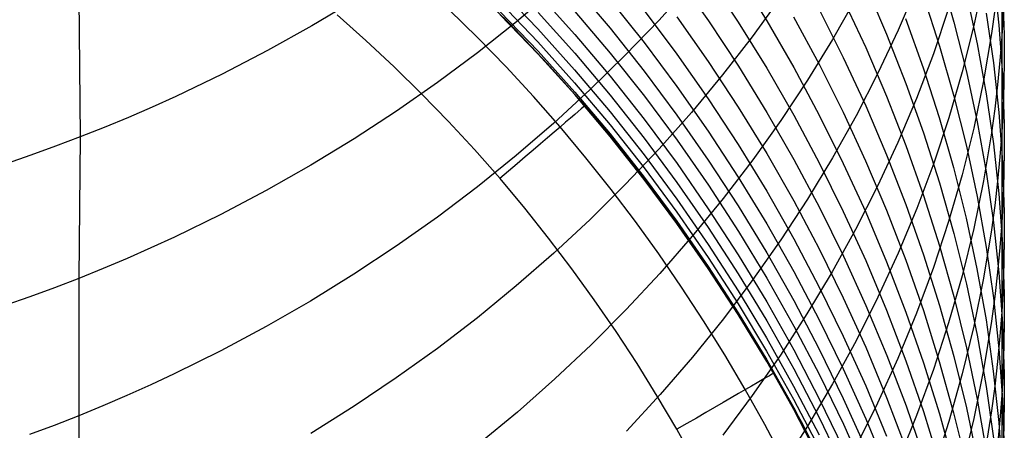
# Model space of a CAD drawing. Extents: x -383 to 1849, y -1185 to -529.
# Tile 707 of 870: x 1838.2 to 1846.99, y -1098.05 to -1094.39. Entities that reach past the tile are written whole.
import ezdxf

# ---------------------------------------------------------------- set-up
doc = ezdxf.new("R2010")
doc.units = 0
doc.layers.add('PREDEFINITO', color=7, linetype='CONTINUOUS')

msp = doc.modelspace()

# ---------------------------------------------------------------- linework, layer by layer
at = {"layer": 'PREDEFINITO'}
for p, q in [((1846.972, -1092.7628, 621.8944), (1846.9721, -1094.5368, 618.8423)), ((1844.6181, -1093.987, 597.2225), (1844.8726, -1094.3967, 597.3194)), ((1846.4175, -1093.9674, 609.1526), (1846.545, -1094.408, 609.3268)), ((1842.5754, -1094.4219, 575.188), (1842.2274, -1094.0779, 575.188)), ((1842.5754, -1094.4219, 0.688), (1842.2274, -1094.0779, 0.688)), ((1842.2274, -1094.0779, 287.438), (1842.5754, -1094.4219, 287.438)), ((1844.2, -1094.0685, 633.7016), (1843.9106, -1094.3906, 633.9366)), ((1844.0727, -1093.9998, 593.9741), (1844.3526, -1094.3961, 594.0518)), ((1844.3513, -1094.005, 595.5954), (1844.6186, -1094.4084, 595.6826)), ((1846.8106, -1094.0223, 622.6175), (1846.7232, -1094.4382, 622.8569)), ((1846.8981, -1093.9973, 614.6929), (1846.9465, -1094.4372, 614.8993)), ((1838.7282, -1094.1483, 641.2655), (1838.7396, -1095.4337, 639.7162)), ((1842.4904, -1094.1168, 581.5158), (1842.8294, -1094.4698, 581.5267)), ((1842.9722, -1094.1209, 636.1518), (1842.6363, -1094.4057, 636.3699)), ((1842.8308, -1094.1543, 584.6661), (1843.1587, -1094.5177, 584.6905)), ((1843.1583, -1094.0915, 587.7629), (1843.4745, -1094.4638, 587.8034)), ((1845.7571, -1094.0843, 603.9362), (1845.9436, -1094.5171, 604.0772)), ((1846.2132, -1094.0907, 626.9031), (1846.047, -1094.48, 627.1497)), ((1846.6567, -1094.1608, 611.0422), (1846.7534, -1094.6036, 611.2281)), ((1846.9778, -1094.084, 616.6504), (1846.9929, -1094.5208, 616.8666)), ((1841.197, -1094.2101, 638.7193), (1840.8099, -1094.4419, 638.9065)), ((1842.4904, -1094.2323, 579.9526), (1842.8294, -1094.5854, 579.9566)), ((1843.4744, -1094.2093, 589.3005), (1843.7788, -1094.5908, 589.3509)), ((1844.9925, -1094.1927, 631.4515), (1844.7414, -1094.54, 631.6933)), ((1845.6697, -1094.1943, 629.1798), (1845.4599, -1094.564, 629.4254)), ((1845.5566, -1094.2048, 602.2693), (1845.7572, -1094.6348, 602.3996)), ((1846.2743, -1094.1842, 607.4534), (1846.4169, -1094.6246, 607.6173)), ((1841.2924, -1094.572, -0.312), (1841.0348, -1094.3435, -0.312)), ((1842.2922, -1094.5496, -0.0191), (1842.0338, -1094.2964, -0.0191)), ((1842.8303, -1094.6934, 575.7359), (1842.4911, -1094.3422, 575.7665)), ((1842.4915, -1094.3161, 578.2805), (1842.8307, -1094.6686, 578.2749)), ((1842.8306, -1094.3226, 583.0954), (1843.1584, -1094.6861, 583.1134)), ((1843.1595, -1094.3135, 586.2643), (1843.4757, -1094.6866, 586.297)), ((1843.779, -1094.3035, 590.8594), (1844.0712, -1094.6939, 590.9202)), ((1845.342, -1094.2969, 600.6119), (1845.5564, -1094.7234, 600.7316)), ((1846.4979, -1094.288, 624.872), (1846.362, -1094.6904, 625.1154)), ((1846.8327, -1094.3283, 612.9634), (1846.8974, -1094.7712, 613.1603)), ((1846.9103, -1094.2987, 620.7238), (1846.8811, -1094.5109, 620.8402)), ((1846.9839, -1094.321, 618.7298), (1846.9721, -1094.5368, 618.8423)), ((1842.6363, -1094.4057, 636.3699), (1842.2896, -1094.6815, 636.5815)), ((1842.9125, -1094.7772, 575.188), (1842.5754, -1094.4219, 575.188)), ((1842.9125, -1094.7772, 0.688), (1842.5754, -1094.4219, 0.688)), ((1842.5754, -1094.4219, 287.438), (1842.9125, -1094.7772, 287.438)), ((1843.9106, -1094.3906, 633.9366), (1843.6092, -1094.7049, 634.1663)), ((1844.0712, -1094.3625, 592.4356), (1844.3511, -1094.7603, 592.506)), ((1844.3526, -1094.3961, 594.0518), (1844.6199, -1094.801, 594.1315)), ((1844.6186, -1094.4084, 595.6826), (1844.873, -1094.8198, 595.7719)), ((1844.8726, -1094.3967, 597.3194), (1845.1139, -1094.8139, 597.4185)), ((1845.1127, -1094.3605, 598.963), (1845.3407, -1094.7828, 599.0723)), ((1846.1138, -1094.3763, 605.7653), (1846.2713, -1094.8161, 605.9189)), ((1846.545, -1094.408, 609.3268), (1846.6571, -1094.8517, 609.5026)), ((1840.8099, -1094.4419, 638.9065), (1840.4135, -1094.6631, 639.0857)), ((1842.8294, -1094.4698, 581.5267), (1843.1571, -1094.834, 581.5383)), ((1843.1587, -1094.5177, 584.6905), (1843.4749, -1094.8918, 584.716)), ((1843.4745, -1094.4638, 587.8034), (1843.7789, -1094.8463, 587.8454)), ((1846.047, -1094.48, 627.1497), (1845.8661, -1094.8647, 627.3938)), ((1845.9436, -1094.5171, 604.0772), (1846.1157, -1094.955, 604.2201)), ((1846.7232, -1094.4382, 622.8569), (1846.6194, -1094.8515, 623.0952)), ((1846.8811, -1094.5109, 620.8402), (1846.81, -1094.9339, 621.0724)), ((1846.9465, -1094.4372, 614.8993), (1846.9784, -1094.878, 615.1064)), ((1841.5443, -1094.8068, -0.312), (1841.2924, -1094.572, -0.312)), ((1842.544, -1094.8089, -0.0191), (1842.2922, -1094.5496, -0.0191)), ((1842.8294, -1094.5854, 579.9566), (1843.1571, -1094.9498, 579.961)), ((1843.7788, -1094.5908, 589.3509), (1844.071, -1094.982, 589.403)), ((1844.7414, -1094.54, 631.6933), (1844.4772, -1094.8806, 631.9308)), ((1845.4599, -1094.564, 629.4254), (1845.2362, -1094.9281, 629.6677)), ((1846.7534, -1094.6036, 611.2281), (1846.8341, -1095.0485, 611.4152)), ((1846.9721, -1094.5368, 618.8423), (1846.9558, -1094.7524, 618.9548)), ((1846.9721, -1094.5368, 618.8423), (1846.9717, -1095.3935, 617.2995)), ((1846.9929, -1094.5208, 616.8666), (1846.9941, -1094.7392, 616.9748)), ((1840.4135, -1094.6631, 639.0857), (1840.0079, -1094.8732, 639.2565)), ((1842.2896, -1094.6815, 636.5815), (1841.9322, -1094.9478, 636.7864)), ((1843.1581, -1095.0559, 575.7048), (1842.8303, -1094.6934, 575.7359)), ((1842.8307, -1094.6686, 578.2749), (1843.1585, -1095.0324, 578.2694)), ((1843.1584, -1094.6861, 583.1134), (1843.4746, -1095.0602, 583.1323)), ((1843.4757, -1094.6866, 586.297), (1843.7802, -1095.0699, 586.331)), ((1844.0712, -1094.6939, 590.9202), (1844.351, -1095.0935, 590.9826)), ((1845.7572, -1094.6348, 602.3996), (1845.9437, -1095.0704, 602.5319)), ((1846.362, -1094.6904, 625.1154), (1846.2106, -1095.0891, 625.3568)), ((1846.4169, -1094.6246, 607.6173), (1846.5445, -1095.0686, 607.7828)), ((1843.2383, -1095.1435, 575.188), (1842.9125, -1094.7772, 575.188)), ((1843.2383, -1095.1435, 0.688), (1842.9125, -1094.7772, 0.688)), ((1842.9125, -1094.7772, 287.438), (1843.2383, -1095.1435, 287.438)), ((1843.6092, -1094.7049, 634.1663), (1843.2959, -1095.0112, 634.3905)), ((1844.3511, -1094.7603, 592.506), (1844.6184, -1095.1666, 592.5782)), ((1845.3407, -1094.7828, 599.0723), (1845.5551, -1095.2116, 599.1836)), ((1845.5564, -1094.7234, 600.7316), (1845.7569, -1095.156, 600.8533)), ((1846.8974, -1094.7712, 613.1603), (1846.9459, -1095.2152, 613.3581)), ((1846.9558, -1094.7524, 618.9548), (1846.9352, -1094.9676, 619.0671)), ((1846.9941, -1094.7392, 616.9748), (1846.991, -1094.9575, 617.0831)), ((1841.7902, -1095.0477, -0.312), (1841.5443, -1094.8068, -0.312)), ((1842.789, -1095.0739, -0.0191), (1842.544, -1094.8089, -0.0191)), ((1843.1571, -1094.834, 581.5383), (1843.4732, -1095.2089, 581.5506)), ((1843.7789, -1094.8463, 587.8454), (1844.0712, -1095.2385, 587.8887)), ((1844.6199, -1094.801, 594.1315), (1844.8744, -1095.214, 594.2132)), ((1844.873, -1094.8198, 595.7719), (1845.1143, -1095.2388, 595.8631)), ((1845.1139, -1094.8139, 597.4185), (1845.3419, -1095.2382, 597.5196)), ((1845.8661, -1094.8647, 627.3938), (1845.6706, -1095.2446, 627.6352)), ((1846.2713, -1094.8161, 605.9189), (1846.4141, -1095.26, 606.0742)), ((1846.6194, -1094.8515, 623.0952), (1846.4996, -1095.2617, 623.3319)), ((1846.6571, -1094.8517, 609.5026), (1846.7537, -1095.2979, 609.6797)), ((1840.0079, -1094.8732, 639.2565), (1839.5935, -1095.0719, 639.4187)), ((1841.9322, -1094.9478, 636.7864), (1841.5645, -1095.2044, 636.9842)), ((1843.1571, -1094.9498, 579.961), (1843.4732, -1095.325, 579.966)), ((1843.4749, -1094.8918, 584.716), (1843.7792, -1095.2762, 584.7425)), ((1844.4772, -1094.8806, 631.9308), (1844.2004, -1095.2142, 632.1637)), ((1845.2362, -1094.9281, 629.6677), (1844.9989, -1095.2862, 629.9063)), ((1846.1157, -1094.955, 604.2201), (1846.2733, -1095.3974, 604.3648)), ((1846.81, -1094.9339, 621.0724), (1846.7222, -1095.3547, 621.3037)), ((1846.9784, -1094.878, 615.1064), (1846.9934, -1095.319, 615.3139)), ((1846.991, -1094.9575, 617.0831), (1846.9835, -1095.1756, 617.1913)), ((1842.03, -1095.2946, -0.312), (1841.7902, -1095.0477, -0.312)), ((1843.2959, -1095.0112, 634.3905), (1842.9712, -1095.3091, 634.609)), ((1843.1585, -1095.0324, 578.2694), (1843.4747, -1095.4069, 578.2641)), ((1844.071, -1094.982, 589.403), (1844.3509, -1095.3824, 589.4565)), ((1846.9352, -1094.9676, 619.0671), (1846.9103, -1095.1825, 619.1794)), ((1839.5935, -1095.0719, 639.4187), (1839.3831, -1095.1669, 639.4965)), ((1843.0271, -1095.3445, -0.0191), (1842.789, -1095.0739, -0.0191)), ((1843.4743, -1095.4291, 575.673), (1843.1581, -1095.0559, 575.7048)), ((1843.4746, -1095.0602, 583.1323), (1843.7789, -1095.4446, 583.1521)), ((1843.7802, -1095.0699, 586.331), (1844.0724, -1095.463, 586.3661)), ((1844.351, -1095.0935, 590.9826), (1844.6182, -1095.5017, 591.0468)), ((1845.9437, -1095.0704, 602.5319), (1846.1158, -1095.511, 602.666)), ((1846.2106, -1095.0891, 625.3568), (1846.044, -1095.4836, 625.596)), ((1846.5445, -1095.0686, 607.7828), (1846.6567, -1095.5157, 607.9498)), ((1846.8341, -1095.0485, 611.4152), (1846.8988, -1095.495, 611.6033)), ((1839.3831, -1095.1669, 639.4965), (1839.1706, -1095.2589, 639.5721)), ((1841.5645, -1095.2044, 636.9842), (1841.1869, -1095.4509, 637.1747)), ((1843.5525, -1095.5203, 575.188), (1843.2383, -1095.1435, 575.188)), ((1843.5525, -1095.5203, 0.688), (1843.2383, -1095.1435, 0.688)), ((1843.2383, -1095.1435, 287.438), (1843.5525, -1095.5203, 287.438)), ((1843.4732, -1095.2089, 581.5506), (1843.7774, -1095.5941, 581.5637)), ((1844.2004, -1095.2142, 632.1637), (1843.9111, -1095.5403, 632.3919)), ((1844.6184, -1095.1666, 592.5782), (1844.8728, -1095.5811, 592.6522)), ((1844.8744, -1095.214, 594.2132), (1845.1157, -1095.6346, 594.2966)), ((1845.5551, -1095.2116, 599.1836), (1845.7557, -1095.6464, 599.2967)), ((1845.7569, -1095.156, 600.8533), (1845.9434, -1095.5941, 600.9769)), ((1846.9103, -1095.1825, 619.1794), (1846.8811, -1095.3969, 619.2916)), ((1846.9459, -1095.2152, 613.3581), (1846.9778, -1095.66, 613.5565)), ((1846.9835, -1095.1756, 617.1913), (1846.9717, -1095.3935, 617.2995)), ((1839.1706, -1095.2589, 639.5721), (1838.9561, -1095.3478, 639.6453)), ((1842.2634, -1095.5471, -0.312), (1842.03, -1095.2946, -0.312)), ((1842.9712, -1095.3091, 634.609), (1842.6352, -1095.5982, 634.8215)), ((1843.7792, -1095.2762, 584.7425), (1844.0714, -1095.6704, 584.7701)), ((1844.0712, -1095.2385, 587.8887), (1844.3511, -1095.6398, 587.9334)), ((1844.9989, -1095.2862, 629.9063), (1844.7482, -1095.6379, 630.141)), ((1845.1143, -1095.2388, 595.8631), (1845.3423, -1095.665, 595.9561)), ((1845.3419, -1095.2382, 597.5196), (1845.5563, -1095.6691, 597.6225)), ((1845.6706, -1095.2446, 627.6352), (1845.4609, -1095.6192, 627.8735)), ((1846.4996, -1095.2617, 623.3319), (1846.364, -1095.6684, 623.5671)), ((1846.4141, -1095.26, 606.0742), (1846.5417, -1095.7074, 606.231)), ((1846.7537, -1095.2979, 609.6797), (1846.8344, -1095.7464, 609.858)), ((1838.9561, -1095.3478, 639.6453), (1838.7396, -1095.4337, 639.7162)), ((1843.2581, -1095.6203, -0.0191), (1843.0271, -1095.3445, -0.0191)), ((1843.4732, -1095.325, 579.966), (1843.7774, -1095.7104, 579.9714)), ((1844.3509, -1095.3824, 589.4565), (1844.6182, -1095.7914, 589.5116)), ((1846.2733, -1095.3974, 604.3648), (1846.416, -1095.8439, 604.5111)), ((1846.7222, -1095.3547, 621.3037), (1846.6181, -1095.7729, 621.5339)), ((1846.8811, -1095.3969, 619.2916), (1846.8099, -1095.8245, 619.5154)), ((1846.9717, -1095.3935, 617.2995), (1846.9556, -1095.6112, 617.4077)), ((1846.9717, -1095.3935, 617.2995), (1846.972, -1096.2001, 615.7296)), ((1846.9934, -1095.319, 615.3139), (1846.9946, -1095.5395, 615.4178)), ((1838.7396, -1095.4337, 639.7162), (1838.521, -1095.5165, 639.7847)), ((1838.7396, -1095.4337, 639.7162), (1838.7286, -1096.696, 638.149)), ((1841.1869, -1095.4509, 637.1747), (1840.7996, -1095.6868, 637.3577)), ((1843.7787, -1095.8125, 575.6408), (1843.4743, -1095.4291, 575.673)), ((1843.4747, -1095.4069, 578.2641), (1843.779, -1095.7918, 578.2591)), ((1843.7789, -1095.4446, 583.1521), (1844.0712, -1095.8387, 583.1726)), ((1844.0724, -1095.463, 586.3661), (1844.3524, -1095.8653, 586.4024)), ((1846.044, -1095.4836, 625.596), (1845.8626, -1095.8736, 625.8328)), ((1838.521, -1095.5165, 639.7847), (1838.3006, -1095.5961, 639.8509)), ((1842.4904, -1095.805, -0.312), (1842.2634, -1095.5471, -0.312)), ((1843.8549, -1095.907, 575.188), (1843.5525, -1095.5203, 575.188)), ((1843.8549, -1095.907, 0.688), (1843.5525, -1095.5203, 0.688)), ((1843.5525, -1095.5203, 287.438), (1843.8549, -1095.907, 287.438)), ((1843.9111, -1095.5403, 632.3919), (1843.6097, -1095.8587, 632.615)), ((1844.6182, -1095.5017, 591.0468), (1844.8726, -1095.9181, 591.1125)), ((1846.1158, -1095.511, 602.666), (1846.2734, -1095.9562, 602.8018)), ((1846.6567, -1095.5157, 607.9498), (1846.7533, -1095.9654, 608.1181)), ((1846.8988, -1095.495, 611.6033), (1846.9471, -1095.9428, 611.7922)), ((1846.9946, -1095.5395, 615.4178), (1846.9914, -1095.7599, 615.5218)), ((1838.3006, -1095.5961, 639.8509), (1838.0784, -1095.6727, 639.9147)), ((1842.6352, -1095.5982, 634.8215), (1842.2884, -1095.8781, 635.0276)), ((1843.4821, -1095.9014, -0.0191), (1843.2581, -1095.6203, -0.0191)), ((1843.7774, -1095.5941, 581.5637), (1844.0695, -1095.9891, 581.5773)), ((1844.3511, -1095.6398, 587.9334), (1844.6184, -1096.0499, 587.9794)), ((1844.7482, -1095.6379, 630.141), (1844.4846, -1095.9829, 630.3716)), ((1844.8728, -1095.5811, 592.6522), (1845.1142, -1096.0033, 592.7279)), ((1845.1157, -1095.6346, 594.2966), (1845.3437, -1096.0623, 594.3817)), ((1845.4609, -1095.6192, 627.8735), (1845.2372, -1095.9881, 628.1086)), ((1845.7557, -1095.6464, 599.2967), (1845.9421, -1096.0869, 599.4116)), ((1845.9434, -1095.5941, 600.9769), (1846.1156, -1096.0373, 601.1022)), ((1846.9556, -1095.6112, 617.4077), (1846.935, -1095.8285, 617.5157)), ((1846.9778, -1095.66, 613.5565), (1846.9929, -1096.105, 613.7553)), ((1840.7996, -1095.6868, 637.3577), (1840.4029, -1095.9119, 637.5328)), ((1843.7774, -1095.7104, 579.9714), (1844.0695, -1096.1055, 579.9773)), ((1844.0714, -1095.6704, 584.7701), (1844.3512, -1096.0738, 584.7986)), ((1845.3423, -1095.665, 595.9561), (1845.5566, -1096.0977, 596.0509)), ((1845.5563, -1095.6691, 597.6225), (1845.7569, -1096.106, 597.7272)), ((1846.364, -1095.6684, 623.5671), (1846.213, -1096.0714, 623.8003)), ((1846.5417, -1095.7074, 606.231), (1846.6541, -1096.158, 606.3892)), ((1846.8344, -1095.7464, 609.858), (1846.8991, -1096.1965, 610.0372)), ((1842.7108, -1096.0682, -0.312), (1842.4904, -1095.805, -0.312)), ((1844.0709, -1096.2057, 575.608), (1843.7787, -1095.8125, 575.6408)), ((1843.779, -1095.7918, 578.2591), (1844.0712, -1096.1864, 578.2542)), ((1844.0712, -1095.8387, 583.1726), (1844.3511, -1096.2421, 583.194)), ((1844.6182, -1095.7914, 589.5116), (1844.8727, -1096.2087, 589.568)), ((1846.6181, -1095.7729, 621.5339), (1846.4979, -1096.1881, 621.7628)), ((1846.8099, -1095.8245, 619.5154), (1846.7222, -1096.2498, 619.7384)), ((1846.935, -1095.8285, 617.5157), (1846.9102, -1096.0454, 617.6237)), ((1846.9914, -1095.7599, 615.5218), (1846.9839, -1095.9801, 615.6257)), ((1840.4029, -1095.9119, 637.5328), (1839.9972, -1096.1257, 637.6997)), ((1842.2884, -1095.8781, 635.0276), (1841.9309, -1096.1484, 635.2272)), ((1843.6097, -1095.8587, 632.615), (1843.2965, -1096.169, 632.8328)), ((1843.6992, -1096.1874, -0.0191), (1843.4821, -1095.9014, -0.0191)), ((1844.1451, -1096.3033, 575.188), (1843.8549, -1095.907, 575.188)), ((1844.1451, -1096.3033, 0.688), (1843.8549, -1095.907, 0.688)), ((1843.8549, -1095.907, 287.438), (1844.1451, -1096.3033, 287.438)), ((1844.3524, -1095.8653, 586.4024), (1844.6197, -1096.2763, 586.4399)), ((1844.8726, -1095.9181, 591.1125), (1845.1139, -1096.3422, 591.1798)), ((1845.8626, -1095.8736, 625.8328), (1845.6667, -1096.2586, 626.067)), ((1846.416, -1095.8439, 604.5111), (1846.5436, -1096.294, 604.6589)), ((1844.0695, -1095.9891, 581.5773), (1844.3493, -1096.3933, 581.5917)), ((1844.4846, -1095.9829, 630.3716), (1844.2082, -1096.3207, 630.5978)), ((1845.2372, -1095.9881, 628.1086), (1845, -1096.3509, 628.3401)), ((1845.1142, -1096.0033, 592.7279), (1845.3422, -1096.4325, 592.8051)), ((1846.2734, -1095.9562, 602.8018), (1846.4161, -1096.4055, 602.9391)), ((1846.7533, -1095.9654, 608.1181), (1846.8341, -1096.4173, 608.2875)), ((1846.9471, -1095.9428, 611.7922), (1846.9789, -1096.3914, 611.9818)), ((1846.9839, -1095.9801, 615.6257), (1846.972, -1096.2001, 615.7296)), ((1842.9246, -1096.3363, -0.312), (1842.7108, -1096.0682, -0.312)), ((1844.3512, -1096.0738, 584.7986), (1844.6185, -1096.4859, 584.8281)), ((1844.6184, -1096.0499, 587.9794), (1844.8728, -1096.4682, 588.0266)), ((1845.3437, -1096.0623, 594.3817), (1845.5581, -1096.4967, 594.4685)), ((1845.5566, -1096.0977, 596.0509), (1845.7571, -1096.5366, 596.1473)), ((1845.9421, -1096.0869, 599.4116), (1846.1143, -1096.5325, 599.5281)), ((1846.213, -1096.0714, 623.8003), (1846.0469, -1096.4701, 624.0314)), ((1846.1156, -1096.0373, 601.1022), (1846.2731, -1096.4851, 601.2291)), ((1846.9102, -1096.0454, 617.6237), (1846.8811, -1096.262, 617.7316)), ((1839.9972, -1096.1257, 637.6997), (1839.5827, -1096.3279, 637.8583)), ((1841.9309, -1096.1484, 635.2272), (1841.5632, -1096.4089, 635.42)), ((1843.2965, -1096.169, 632.8328), (1842.9718, -1096.4707, 633.045)), ((1843.9093, -1096.4784, -0.0191), (1843.6992, -1096.1874, -0.0191)), ((1844.0695, -1096.1055, 579.9773), (1844.3493, -1096.51, 579.9837)), ((1844.0712, -1096.1864, 578.2542), (1844.3511, -1096.5903, 578.2495)), ((1845.7569, -1096.106, 597.7272), (1845.9434, -1096.5486, 597.8335)), ((1846.4979, -1096.1881, 621.7628), (1846.3619, -1096.5999, 621.9901)), ((1846.6541, -1096.158, 606.3892), (1846.7509, -1096.6111, 606.5486)), ((1846.9929, -1096.105, 613.7553), (1846.9941, -1096.3275, 613.8548)), ((1844.3508, -1096.6083, 575.5748), (1844.0709, -1096.2057, 575.608)), ((1844.3511, -1096.2421, 583.194), (1844.6184, -1096.6543, 583.2162)), ((1844.6197, -1096.2763, 586.4399), (1844.8741, -1096.6955, 586.4784)), ((1844.8727, -1096.2087, 589.568), (1845.114, -1096.6336, 589.6259)), ((1845.6667, -1096.2586, 626.067), (1845.4565, -1096.6383, 626.2982)), ((1846.7222, -1096.2498, 619.7384), (1846.618, -1096.6724, 619.9603)), ((1846.8811, -1096.262, 617.7316), (1846.8102, -1096.6935, 617.9467)), ((1846.8991, -1096.1965, 610.0372), (1846.9474, -1096.6479, 610.2173)), ((1846.972, -1096.2001, 615.7296), (1846.9558, -1096.4199, 615.8335)), ((1846.972, -1096.2001, 615.7296), (1846.9718, -1096.9941, 614.1535)), ((1839.5827, -1096.3279, 637.8583), (1839.3723, -1096.4245, 637.9343)), ((1843.1318, -1096.6094, -0.312), (1842.9246, -1096.3363, -0.312)), ((1844.2082, -1096.3207, 630.5978), (1843.9194, -1096.6511, 630.8193)), ((1844.4231, -1096.7086, 575.188), (1844.1451, -1096.3033, 575.188)), ((1844.4231, -1096.7086, 0.688), (1844.1451, -1096.3033, 0.688)), ((1844.1451, -1096.3033, 287.438), (1844.4231, -1096.7086, 287.438)), ((1845, -1096.3509, 628.3401), (1844.7493, -1096.7073, 628.5679)), ((1845.1139, -1096.3422, 591.1798), (1845.3418, -1096.7734, 591.2485)), ((1846.5436, -1096.294, 604.6589), (1846.6558, -1096.7473, 604.808)), ((1846.9941, -1096.3275, 613.8548), (1846.991, -1096.5499, 613.9544)), ((1839.3723, -1096.4245, 637.9343), (1839.1597, -1096.5181, 638.0081)), ((1841.5632, -1096.4089, 635.42), (1841.1856, -1096.659, 635.6056)), ((1844.3493, -1096.3933, 581.5917), (1844.6165, -1096.8063, 581.6066)), ((1845.3422, -1096.4325, 592.8051), (1845.5566, -1096.8685, 592.8838)), ((1846.4161, -1096.4055, 602.9391), (1846.5437, -1096.8584, 603.0778)), ((1846.8341, -1096.4173, 608.2875), (1846.8988, -1096.871, 608.4578)), ((1846.9558, -1096.4199, 615.8335), (1846.9352, -1096.6394, 615.9373)), ((1846.9789, -1096.3914, 611.9818), (1846.9939, -1096.8403, 612.1718)), ((1839.1597, -1096.5181, 638.0081), (1838.9452, -1096.6086, 638.0797)), ((1842.9718, -1096.4707, 633.045), (1842.6359, -1096.7634, 633.2514)), ((1844.1125, -1096.7741, -0.0191), (1843.9093, -1096.4784, -0.0191)), ((1844.3493, -1096.51, 579.9837), (1844.6165, -1096.9232, 579.9905)), ((1844.6185, -1096.4859, 584.8281), (1844.8728, -1096.9064, 584.8584)), ((1844.8728, -1096.4682, 588.0266), (1845.1142, -1096.8942, 588.0749)), ((1845.5581, -1096.4967, 594.4685), (1845.7586, -1096.9373, 594.5568)), ((1845.7571, -1096.5366, 596.1473), (1845.9435, -1096.9812, 596.2452)), ((1846.0469, -1096.4701, 624.0314), (1845.8659, -1096.8642, 624.2602)), ((1846.1143, -1096.5325, 599.5281), (1846.2719, -1096.9827, 599.6461)), ((1846.2731, -1096.4851, 601.2291), (1846.4158, -1096.9371, 601.3575)), ((1838.9452, -1096.6086, 638.0797), (1838.7286, -1096.696, 638.149)), ((1843.3324, -1096.8872, -0.312), (1843.1318, -1096.6094, -0.312)), ((1844.6181, -1097.0196, 575.5412), (1844.3508, -1096.6083, 575.5748)), ((1844.3511, -1096.5903, 578.2495), (1844.6184, -1097.0031, 578.2451)), ((1845.9434, -1096.5486, 597.8335), (1846.1155, -1096.9964, 597.9413)), ((1846.3619, -1096.5999, 621.9901), (1846.2105, -1097.0078, 622.2156)), ((1846.7509, -1096.6111, 606.5486), (1846.8318, -1097.0665, 606.7091)), ((1846.991, -1096.5499, 613.9544), (1846.9836, -1096.7721, 614.0539)), ((1838.7286, -1096.696, 638.149), (1838.5101, -1096.7802, 638.216)), ((1838.7286, -1096.696, 638.149), (1838.7272, -1097.923, 636.5551)), ((1841.1856, -1096.659, 635.6056), (1840.7982, -1096.8985, 635.7839)), ((1843.9194, -1096.6511, 630.8193), (1843.6184, -1096.9736, 631.036)), ((1844.6883, -1097.1224, 575.188), (1844.4231, -1096.7086, 575.188)), ((1844.6883, -1097.1224, 0.688), (1844.4231, -1096.7086, 0.688)), ((1844.4231, -1096.7086, 287.438), (1844.6883, -1097.1224, 287.438)), ((1844.7493, -1096.7073, 628.5679), (1844.4857, -1097.0569, 628.7916)), ((1844.6184, -1096.6543, 583.2162), (1844.8728, -1097.0747, 583.2391)), ((1844.8741, -1096.6955, 586.4784), (1845.1155, -1097.1226, 586.5178)), ((1845.114, -1096.6336, 589.6259), (1845.342, -1097.0658, 589.6849)), ((1845.4565, -1096.6383, 626.2982), (1845.2324, -1097.0123, 626.5263)), ((1846.618, -1096.6724, 619.9603), (1846.4978, -1097.092, 620.1809)), ((1846.8102, -1096.6935, 617.9467), (1846.7227, -1097.1228, 618.1611)), ((1846.9352, -1096.6394, 615.9373), (1846.9103, -1096.8585, 616.041)), ((1846.9474, -1096.6479, 610.2173), (1846.9791, -1097.1001, 610.3979)), ((1838.5101, -1096.7802, 638.216), (1838.2897, -1096.8613, 638.2806)), ((1842.6359, -1096.7634, 633.2514), (1842.2892, -1097.0469, 633.4516)), ((1844.309, -1097.0746, -0.0191), (1844.1125, -1096.7741, -0.0191)), ((1844.6165, -1096.8063, 581.6066), (1844.8709, -1097.2276, 581.6222)), ((1845.3418, -1096.7734, 591.2485), (1845.5561, -1097.2114, 591.3186)), ((1846.6558, -1096.7473, 604.808), (1846.7525, -1097.2033, 604.9582)), ((1846.9836, -1096.7721, 614.0539), (1846.9718, -1096.9941, 614.1535)), ((1838.2897, -1096.8613, 638.2806), (1838.0675, -1096.9391, 638.343)), ((1843.5266, -1097.1696, -0.312), (1843.3324, -1096.8872, -0.312)), ((1845.1142, -1096.8942, 588.0749), (1845.3422, -1097.3275, 588.1244)), ((1845.5566, -1096.8685, 592.8838), (1845.7572, -1097.3107, 592.964)), ((1845.8659, -1096.8642, 624.2602), (1845.6704, -1097.2533, 624.4864)), ((1846.5437, -1096.8584, 603.0778), (1846.656, -1097.3146, 603.2178)), ((1846.9103, -1096.8585, 616.041), (1846.8811, -1097.0773, 616.1446)), ((1846.8988, -1096.871, 608.4578), (1846.9471, -1097.3259, 608.6289)), ((1846.9939, -1096.8403, 612.1718), (1846.995, -1097.0648, 612.2669)), ((1840.7982, -1096.8985, 635.7839), (1840.4015, -1097.127, 635.9545)), ((1843.6184, -1096.9736, 631.036), (1843.3057, -1097.2878, 631.2474)), ((1844.6165, -1096.9232, 579.9905), (1844.8709, -1097.3448, 579.9977)), ((1844.8728, -1096.9064, 584.8584), (1845.1141, -1097.3346, 584.8896)), ((1845.7586, -1096.9373, 594.5568), (1845.9451, -1097.3836, 594.6465)), ((1845.9435, -1096.9812, 596.2452), (1846.1156, -1097.4309, 596.3446)), ((1846.2719, -1096.9827, 599.6461), (1846.4146, -1097.4371, 599.7655)), ((1846.4158, -1096.9371, 601.3575), (1846.5435, -1097.3927, 601.4872)), ((1842.2892, -1097.0469, 633.4516), (1841.9318, -1097.3208, 633.6455)), ((1844.4857, -1097.0569, 628.7916), (1844.2093, -1097.3992, 629.0111)), ((1844.8725, -1097.4392, 575.5072), (1844.6181, -1097.0196, 575.5412)), ((1844.6184, -1097.0031, 578.2451), (1844.8728, -1097.4241, 578.2409)), ((1845.2324, -1097.0123, 626.5263), (1844.9946, -1097.3802, 626.751)), ((1845.342, -1097.0658, 589.6849), (1845.5564, -1097.5047, 589.7452)), ((1846.2105, -1097.0078, 622.2156), (1846.044, -1097.4115, 622.4391)), ((1846.1155, -1096.9964, 597.9413), (1846.2731, -1097.4489, 598.0505)), ((1846.8318, -1097.0665, 606.7091), (1846.8967, -1097.5235, 606.8704)), ((1846.9718, -1096.9941, 614.1535), (1846.9556, -1097.2159, 614.253)), ((1846.9718, -1096.9941, 614.1535), (1846.9723, -1097.7373, 612.5524)), ((1846.995, -1097.0648, 612.2669), (1846.9917, -1097.2891, 612.362)), ((1840.4015, -1097.127, 635.9545), (1839.9958, -1097.344, 636.1172)), ((1844.4987, -1097.3796, -0.0191), (1844.309, -1097.0746, -0.0191)), ((1844.9407, -1097.5444, 575.188), (1844.6883, -1097.1224, 575.188)), ((1844.9407, -1097.5444, 0.688), (1844.6883, -1097.1224, 0.688)), ((1844.6883, -1097.1224, 287.438), (1844.9407, -1097.5444, 287.438)), ((1844.8728, -1097.0747, 583.2391), (1845.1142, -1097.5029, 583.2628)), ((1845.1155, -1097.1226, 586.5178), (1845.3435, -1097.5569, 586.5583)), ((1846.4978, -1097.092, 620.1809), (1846.3618, -1097.5082, 620.4)), ((1846.7227, -1097.1228, 618.1611), (1846.6188, -1097.5494, 618.3744)), ((1846.8811, -1097.0773, 616.1446), (1846.81, -1097.5132, 616.3514)), ((1846.9791, -1097.1001, 610.3979), (1846.9939, -1097.5527, 610.579)), ((1843.7142, -1097.4565, -0.312), (1843.5266, -1097.1696, -0.312)), ((1844.8709, -1097.2276, 581.6222), (1845.1122, -1097.6567, 581.6383)), ((1845.5561, -1097.2114, 591.3186), (1845.7566, -1097.6556, 591.3899)), ((1846.7525, -1097.2033, 604.9582), (1846.8334, -1097.6615, 605.1095)), ((1846.9556, -1097.2159, 614.253), (1846.9351, -1097.4373, 614.3524)), ((1841.9318, -1097.3208, 633.6455), (1841.5642, -1097.5846, 633.8327)), ((1843.3057, -1097.2878, 631.2474), (1842.9814, -1097.5934, 631.4535)), ((1845.1141, -1097.3346, 584.8896), (1845.342, -1097.7701, 584.9217)), ((1845.3422, -1097.3275, 588.1244), (1845.5566, -1097.7676, 588.175)), ((1845.6704, -1097.2533, 624.4864), (1845.4606, -1097.6371, 624.7098)), ((1845.7572, -1097.3107, 592.964), (1845.9437, -1097.7586, 593.0454)), ((1846.656, -1097.3146, 603.2178), (1846.7527, -1097.7735, 603.359)), ((1846.9471, -1097.3259, 608.6289), (1846.9789, -1097.7816, 608.8005)), ((1846.9917, -1097.2891, 612.362), (1846.9842, -1097.5133, 612.4572)), ((1839.9958, -1097.344, 636.1172), (1839.5812, -1097.5493, 636.2717)), ((1844.2093, -1097.3992, 629.0111), (1843.9205, -1097.734, 629.2261)), ((1844.6817, -1097.6891, -0.0191), (1844.4987, -1097.3796, -0.0191)), ((1844.9946, -1097.3802, 626.751), (1844.7435, -1097.7415, 626.9721)), ((1844.8709, -1097.3448, 579.9977), (1845.1121, -1097.7741, 580.0054)), ((1846.044, -1097.4115, 622.4391), (1845.8625, -1097.8105, 622.6603)), ((1845.9451, -1097.3836, 594.6465), (1846.1171, -1097.8351, 594.7376)), ((1846.5435, -1097.3927, 601.4872), (1846.6558, -1097.8516, 601.6181)), ((1843.8954, -1097.7478, -0.312), (1843.7142, -1097.4565, -0.312)), ((1845.1138, -1097.8667, 575.4729), (1844.8725, -1097.4392, 575.5072)), ((1844.8728, -1097.4241, 578.2409), (1845.114, -1097.853, 578.2368)), ((1845.1142, -1097.5029, 583.2628), (1845.3422, -1097.9384, 583.2871)), ((1845.5564, -1097.5047, 589.7452), (1845.757, -1097.9498, 589.8067)), ((1846.1156, -1097.4309, 596.3446), (1846.2731, -1097.8854, 596.4453)), ((1846.3618, -1097.5082, 620.4), (1846.2104, -1097.9204, 620.6174)), ((1846.2731, -1097.4489, 598.0505), (1846.4158, -1097.9055, 598.1611)), ((1846.4146, -1097.4371, 599.7655), (1846.5423, -1097.8952, 599.8861)), ((1846.9351, -1097.4373, 614.3524), (1846.9102, -1097.6583, 614.4517)), ((1839.5812, -1097.5493, 636.2717), (1839.3708, -1097.6474, 636.3458)), ((1841.5642, -1097.5846, 633.8327), (1841.1866, -1097.838, 634.0131)), ((1842.9814, -1097.5934, 631.4535), (1842.6459, -1097.89, 631.6539)), ((1845.1799, -1097.9739, 575.188), (1844.9407, -1097.5444, 575.188)), ((1845.1799, -1097.9739, 0.688), (1844.9407, -1097.5444, 0.688)), ((1844.9407, -1097.5444, 287.438), (1845.1799, -1097.9739, 287.438)), ((1845.3435, -1097.5569, 586.5583), (1845.5578, -1097.998, 586.5997)), ((1846.6188, -1097.5494, 618.3744), (1846.4989, -1097.9728, 618.5865)), ((1846.81, -1097.5132, 616.3514), (1846.7222, -1097.9469, 616.5574)), ((1846.8967, -1097.5235, 606.8704), (1846.9453, -1097.9818, 607.0325)), ((1846.9842, -1097.5133, 612.4572), (1846.9723, -1097.7373, 612.5524)), ((1846.9939, -1097.5527, 610.579), (1846.995, -1097.7789, 610.6697)), ((1839.3708, -1097.6474, 636.3458), (1839.1583, -1097.7424, 636.4178)), ((1845.1122, -1097.6567, 581.6383), (1845.3401, -1098.0931, 581.6551)), ((1845.4606, -1097.6371, 624.7098), (1845.2369, -1098.015, 624.9301)), ((1845.7566, -1097.6556, 591.3899), (1845.943, -1098.1055, 591.4625)), ((1846.8334, -1097.6615, 605.1095), (1846.8981, -1098.1215, 605.2617)), ((1846.9102, -1097.6583, 614.4517), (1846.8811, -1097.8789, 614.551)), ((1839.1583, -1097.7424, 636.4178), (1838.9437, -1097.8343, 636.4875)), ((1843.9205, -1097.734, 629.2261), (1843.6195, -1098.0608, 629.4364)), ((1844.0702, -1098.0433, -0.312), (1843.8954, -1097.7478, -0.312)), ((1844.7435, -1097.7415, 626.9721), (1844.4794, -1098.096, 627.1893)), ((1844.8572, -1098.0013, -0.0191), (1844.6817, -1097.6891, -0.0191)), ((1845.1121, -1097.7741, 580.0054), (1845.3401, -1098.2108, 580.0135)), ((1845.342, -1097.7701, 584.9217), (1845.5564, -1098.2124, 584.9545)), ((1845.5566, -1097.7676, 588.175), (1845.7572, -1098.2139, 588.2266)), ((1845.9437, -1097.7586, 593.0454), (1846.1158, -1098.2117, 593.1281)), ((1846.7527, -1097.7735, 603.359), (1846.8335, -1098.2346, 603.5011)), ((1846.9723, -1097.7373, 612.5524), (1846.956, -1097.961, 612.6475)), ((1846.9723, -1097.7373, 612.5524), (1846.9723, -1099.149, 609.3175)), ((1838.9437, -1097.8343, 636.4875), (1838.7272, -1097.923, 636.5551)), ((1841.1866, -1097.838, 634.0131), (1840.7993, -1098.0806, 634.1863)), ((1845.114, -1097.853, 578.2368), (1845.342, -1098.2893, 578.2331)), ((1845.8625, -1097.8105, 622.6603), (1845.6666, -1098.2046, 622.8791)), ((1846.1171, -1097.8351, 594.7376), (1846.2746, -1098.2913, 594.8299)), ((1846.6558, -1097.8516, 601.6181), (1846.7525, -1098.3132, 601.75)), ((1846.9789, -1097.7816, 608.8005), (1846.9939, -1098.2377, 608.9727)), ((1846.995, -1097.7789, 610.6697), (1846.9917, -1098.0051, 610.7604)), ((1838.7272, -1097.923, 636.5551), (1838.5086, -1098.0085, 636.6204)), ((1838.7272, -1097.923, 636.5551), (1838.7284, -1099.1187, 634.9359)), ((1842.6459, -1097.89, 631.6539), (1842.2995, -1098.1772, 631.8484)), ((1845.3418, -1098.3015, 575.4382), (1845.1138, -1097.8667, 575.4729)), ((1845.3422, -1097.9384, 583.2871), (1845.5566, -1098.3808, 583.3122)), ((1845.757, -1097.9498, 589.8067), (1845.9435, -1098.4007, 589.8692)), ((1846.2104, -1097.9204, 620.6174), (1846.0439, -1098.3285, 620.8329)), ((1846.2731, -1097.8854, 596.4453), (1846.4158, -1098.3441, 596.5472)), ((1846.4158, -1097.9055, 598.1611), (1846.5434, -1098.3659, 598.2728)), ((1846.5423, -1097.8952, 599.8861), (1846.6547, -1098.3565, 600.0079)), ((1846.7222, -1097.9469, 616.5574), (1846.6181, -1098.378, 616.7625)), ((1846.8811, -1097.8789, 614.551), (1846.8102, -1098.3186, 614.749)), ((1838.5086, -1098.0085, 636.6204), (1838.2882, -1098.0907, 636.6834)), ((1845.026, -1098.3177, -0.0191), (1844.8572, -1098.0013, -0.0191)), ((1845.2369, -1098.015, 624.9301), (1844.9996, -1098.3867, 625.1472)), ((1845.4056, -1098.4106, 575.188), (1845.1799, -1097.9739, 575.188)), ((1845.4056, -1098.4106, 0.688), (1845.1799, -1097.9739, 0.688)), ((1845.1799, -1097.9739, 287.438), (1845.4056, -1098.4106, 287.438)), ((1845.5578, -1097.998, 586.5997), (1845.7583, -1098.4454, 586.642)), ((1846.4989, -1097.9728, 618.5865), (1846.3633, -1098.3928, 618.7971)), ((1846.956, -1097.961, 612.6475), (1846.9354, -1098.1845, 612.7426)), ((1846.9453, -1097.9818, 607.0325), (1846.9774, -1098.4408, 607.1951)), ((1846.9917, -1098.0051, 610.7604), (1846.9841, -1098.2311, 610.8511)), ((1844.2377, -1098.3414, -0.312), (1844.0702, -1098.0433, -0.312))]:
    msp.add_line(p, q, dxfattribs=at)
at = {"layer": 'PREDEFINITO', "extrusion": (-0.651285, 0.758833, 1.18577e-10)}
msp.add_arc((-684.4607, 0.6881, -2031.52), 1, 180.0027, 270.0027, dxfattribs=at)
at = {"layer": 'PREDEFINITO', "extrusion": (-0.501202, 0.86533, -1.17636e-10)}
msp.add_arc((-1045.3878, 0.6878, -1874.422), 0.9998, 179.98581, 269.9858, dxfattribs=at)

doc.saveas('drawing.dxf')
